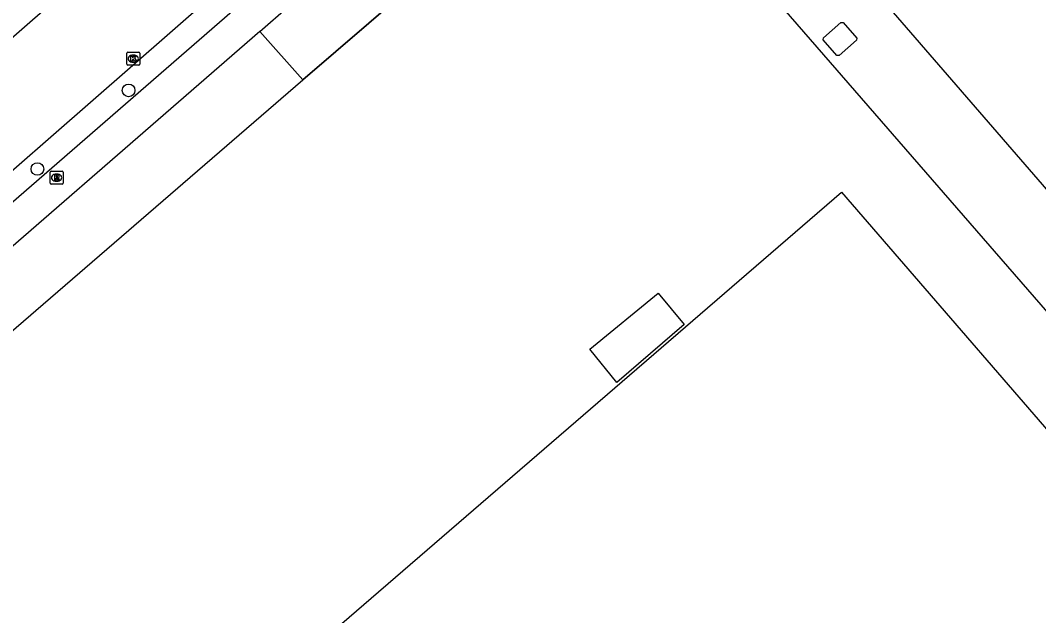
# Model space of a CAD drawing. Extents: x 156141 to 158132, y 385651 to 388399.
# Drawn here: x 156805.5 to 156884.4, y 387084.7 to 387130.8 of the extents above; entities that cross this region are included whole.
import ezdxf

# ---------------------------------------------------------------- set-up
doc = ezdxf.new("R2010")
doc.units = 0
for name, color, linetype in [('IMGEO_Berm_groen', 7, 'Continuous'), ('IMGEO_Boom', 7, 'Continuous'), ('IMGEO_Fietspad_gesloten', 7, 'Continuous'), ('IMGEO_Hek', 7, 'Continuous'), ('IMGEO_Kolk', 7, 'Continuous'), ('IMGEO_Lage_trafo', 7, 'Continuous'), ('IMGEO_Pand', 7, 'Continuous'), ('IMGEO_Pand_vergunning_verleend', 7, 'Continuous'), ('IMGEO_Rijbaan_lokaal_gesloten', 7, 'Continuous'), ('IMGEO_Rijbaan_lokaal_open', 7, 'Continuous'), ('IMGEO_Rioolput', 7, 'Continuous')]:
    doc.layers.add(name, color=color, linetype=linetype)

msp = doc.modelspace()

# ---------------------------------------------------------------- linework, layer by layer
at = {"layer": 'IMGEO_Berm_groen'}
msp.add_lwpolyline([(156771.738, 387078.098), (156782.425, 387087.321), (156827.432, 387126.2)], dxfattribs=at)
at = {"layer": 'IMGEO_Boom'}
for centre in [(156813.932, 387125.386), (156806.87, 387119.29)]:
    msp.add_circle(centre, 0.489, dxfattribs=at)
at = {"layer": 'IMGEO_Fietspad_gesloten'}
for points in [[(156822.547, 387132.006), (156766.834, 387083.591)], [(156824.084, 387129.946), (156768.547, 387081.671)]]:
    msp.add_lwpolyline(points, dxfattribs=at)
at = {"layer": 'IMGEO_Hek'}
for points in [[(156851.443, 387146.941), (156921.519, 387066.268)], [(156827.432, 387126.2), (156835.086, 387132.811)], [(156771.738, 387078.098), (156782.425, 387087.321), (156827.432, 387126.2)]]:
    msp.add_lwpolyline(points, dxfattribs=at)
at = {"layer": 'IMGEO_Kolk'}
for p, q in [((156813.794, 387127.422), (156813.794, 387128.274)), ((156813.869, 387128.348), (156814.721, 387128.348)), ((156814.282, 387128.128), (156814.307, 387128.128)), ((156814.795, 387128.274), (156814.795, 387127.422)), ((156814.721, 387127.348), (156813.869, 387127.348)), ((156814.305, 387127.568), (156814.28, 387127.568))]:
    msp.add_line(p, q, dxfattribs=at)
for points in [[(156813.794, 387127.422), (156813.794, 387128.274)], [(156813.869, 387128.348), (156814.721, 387128.348)], [(156814.115, 387128.048), (156814.238, 387128.048), (156814.238, 387127.897), (156814.368, 387128.048), (156814.532, 387128.048), (156814.386, 387127.897), (156814.539, 387127.648), (156814.387, 387127.648), (156814.302, 387127.812), (156814.238, 387127.745), (156814.238, 387127.648), (156814.115, 387127.648), (156814.115, 387128.048)], [(156814.795, 387128.274), (156814.795, 387127.422)], [(156814.721, 387127.348), (156813.869, 387127.348)]]:
    msp.add_lwpolyline(points, dxfattribs=at)
for centre, start, end in [((156813.871, 387128.272), 91.55205, 178.44795), ((156813.871, 387128.272), 91.55205, 178.44795), ((156814.719, 387128.272), 1.55205, 88.44795), ((156814.719, 387128.272), 1.55205, 88.44795), ((156813.871, 387127.424), 181.55205, 268.44795), ((156813.871, 387127.424), 181.55205, 268.44795), ((156814.719, 387127.424), 271.55205, 358.44795), ((156814.719, 387127.424), 271.55205, 358.44795)]:
    msp.add_arc(centre, 0.0765, start, end, dxfattribs=at)
for centre, major_axis, ratio, start_param, end_param in [((156814.281, 387127.848), (-0.387, 0.002), 0.722429, 4.712389, 7.853982), ((156814.306, 387127.848), (-0.39, 0.002), 0.717154, 1.570796, 4.712389)]:
    msp.add_ellipse(centre, major_axis=major_axis, ratio=ratio, start_param=start_param, end_param=end_param, dxfattribs=at)
at = {"layer": 'IMGEO_Lage_trafo'}
msp.add_lwpolyline([(156868.967, 387128.085), (156868.794, 387128.094), (156867.741, 387129.302), (156867.749, 387129.468), (156869.111, 387130.66), (156869.279, 387130.649), (156870.333, 387129.438), (156870.321, 387129.269), (156868.967, 387128.085)], dxfattribs=at)
at = {"layer": 'IMGEO_Pand'}
for points in [[(156979.256, 387124.2), (156922.158, 387074.828), (156870.339, 387134.727), (156871.378, 387135.632), (156870.293, 387136.888), (156869.755, 387136.424), (156863.68, 387143.456), (156878.391, 387156.169), (156886.227, 387162.941), (156886.88, 387162.207), (156901.989, 387175.258), (156917.15, 387157.704), (156919.204, 387159.476), (156928.506, 387167.5), (156933.046, 387162.246), (156940.475, 387168.686), (156940.672, 387168.856), (156979.256, 387124.2)], [(156766.821, 387029.066), (156787.068, 387046.56), (156787.256, 387046.723), (156791.184, 387050.117), (156803.756, 387060.98), (156807.663, 387064.356), (156807.873, 387064.538), (156828.928, 387082.73), (156829.138, 387082.912), (156869.157, 387117.491), (156911.85, 387068.086)]]:
    msp.add_lwpolyline(points, dxfattribs=at)
at = {"layer": 'IMGEO_Pand_vergunning_verleend'}
msp.add_lwpolyline([(156849.649, 387105.327), (156854.954, 387109.676), (156856.953, 387107.238), (156851.759, 387102.753), (156849.649, 387105.327)], dxfattribs=at)
at = {"layer": 'IMGEO_Rijbaan_lokaal_gesloten'}
for points in [[(156721.128, 387056.5), (156720.945, 387056.758), (156727.812, 387062.182), (156731.092, 387064.974), (156760.5, 387090.682), (156852.837, 387171.402)], [(156765.687, 387084.875), (156820.184, 387132.552)]]:
    msp.add_lwpolyline(points, dxfattribs=at)
at = {"layer": 'IMGEO_Rijbaan_lokaal_open'}
for points in [[(156824.084, 387129.946), (156826.352, 387131.917), (156826.191, 387132.103), (156830.015, 387135.49), (156830.209, 387135.267), (156831.778, 387136.631)], [(156835.086, 387132.811), (156827.432, 387126.2)], [(156827.432, 387126.2), (156824.084, 387129.946)]]:
    msp.add_lwpolyline(points, dxfattribs=at)
at = {"layer": 'IMGEO_Rioolput'}
for p, q in [((156807.853, 387118.196), (156807.853, 387119.048)), ((156807.928, 387119.122), (156808.78, 387119.122)), ((156808.341, 387118.902), (156808.366, 387118.902)), ((156808.854, 387119.048), (156808.854, 387118.196)), ((156808.78, 387118.122), (156807.928, 387118.122)), ((156808.364, 387118.342), (156808.339, 387118.342))]:
    msp.add_line(p, q, dxfattribs=at)
for points in [[(156807.853, 387118.196), (156807.853, 387119.048)], [(156807.928, 387119.122), (156808.78, 387119.122)], [(156808.442, 387118.82), (156808.19, 387118.822), (156808.19, 387118.422)], [(156808.19, 387118.422), (156808.314, 387118.422), (156808.314, 387118.584), (156808.325, 387118.584)], [(156808.368, 387118.741), (156808.314, 387118.741), (156808.314, 387118.66)], [(156808.314, 387118.66), (156808.366, 387118.66)], [(156808.372, 387118.555), (156808.443, 387118.422), (156808.583, 387118.422), (156808.518, 387118.548)], [(156808.854, 387119.048), (156808.854, 387118.196)], [(156808.78, 387118.122), (156807.928, 387118.122)]]:
    msp.add_lwpolyline(points, dxfattribs=at)
for centre, radius, start, end in [((156807.93, 387119.046), 0.0765, 91.55205, 178.44795), ((156807.93, 387119.046), 0.0765, 91.55205, 178.44795), ((156808.324, 387118.531), 0.0533, 26.02933, 88.69889), ((156808.35, 387118.849), 0.19, 274.7715, 282.96867), ((156808.374, 387118.645), 0.0964, 77.00612, 93.18647), ((156808.388, 387118.702), 0.0378, 276.66336, 79.67722), ((156808.441, 387118.71), 0.109, 350.36119, 89.41601), ((156808.439, 387118.71), 0.112, 277.58423, 350.98172), ((156808.423, 387118.495), 0.108, 29.51342, 73.79051), ((156808.778, 387119.046), 0.0765, 1.55205, 88.44795), ((156808.778, 387119.046), 0.0765, 1.55205, 88.44795), ((156807.93, 387118.198), 0.0765, 181.55205, 268.44795), ((156807.93, 387118.198), 0.0765, 181.55205, 268.44795), ((156808.778, 387118.198), 0.0765, 271.55205, 358.44795), ((156808.778, 387118.198), 0.0765, 271.55205, 358.44795)]:
    msp.add_arc(centre, radius, start, end, dxfattribs=at)
for centre, major_axis, ratio, start_param, end_param in [((156808.34, 387118.622), (-0.387, 0.002), 0.722429, 4.712389, 7.853982), ((156808.365, 387118.622), (-0.39, 0.002), 0.717154, 1.570796, 4.712389)]:
    msp.add_ellipse(centre, major_axis=major_axis, ratio=ratio, start_param=start_param, end_param=end_param, dxfattribs=at)

doc.saveas('drawing.dxf')
